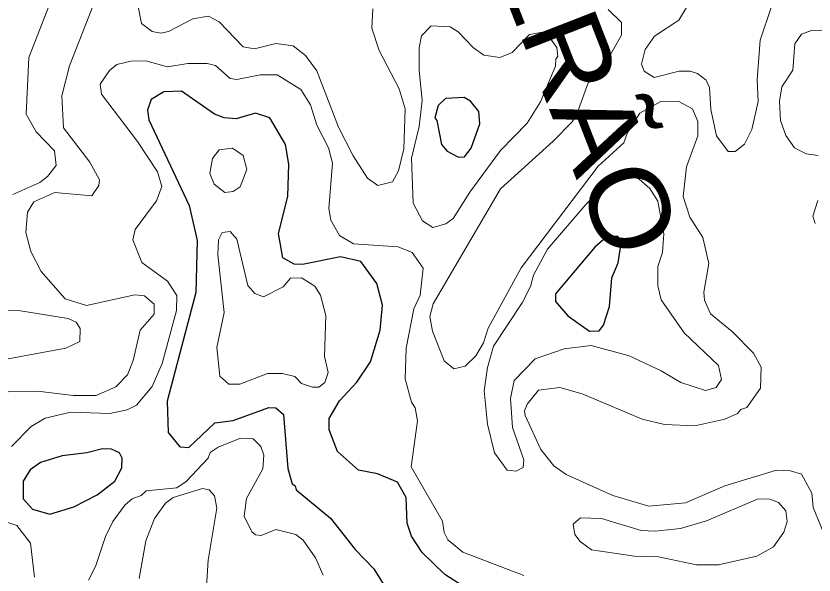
# Model space of a CAD drawing. Extents: x 763.2 to 816.8, y 7896.5 to 7952.7.
# Drawn here: x 792.004 to 794.442, y 7942.881 to 7944.589 of the extents above; entities that cross this region are included whole.
import ezdxf
from ezdxf.enums import TextEntityAlignment as Align

# ---------------------------------------------------------------- set-up
doc = ezdxf.new("R2010")
doc.units = 0
doc.header["$LTSCALE"] = 0.064
for name, color, linetype, lineweight in [('1', 7, 'Continuous', 25), ('2', 7, 'Continuous', 13), ('26', 7, 'Continuous', 25)]:
    doc.layers.add(name, color=color, linetype=linetype, lineweight=lineweight)

msp = doc.modelspace()

# ---------------------------------------------------------------- linework, layer by layer
at = {"layer": '1'}
msp.add_lwpolyline([(793.4759, 7942.7795), (793.3138, 7942.8832), (793.2446, 7942.9502), (793.2116, 7943.0004), (793.199, 7943.0396), (793.1954, 7943.1177), (793.169, 7943.1655), (793.1086, 7943.1901), (793.0505, 7943.2021), (792.9858, 7943.2586), (792.9609, 7943.3248), (792.9607, 7943.3592), (792.9917, 7943.4137), (793.0449, 7943.47), (793.0867, 7943.5328), (793.1166, 7943.6297), (793.1232, 7943.7052), (793.1065, 7943.7714), (793.0569, 7943.8393), (792.995, 7943.8536), (792.879, 7943.8295), (792.8533, 7943.8314), (792.8192, 7943.85), (792.8062, 7943.9248), (792.8339, 7944.0373), (792.8373, 7944.1366), (792.8272, 7944.1965), (792.7796, 7944.2777), (792.7355, 7944.2925), (792.677, 7944.275), (792.64, 7944.2774), (792.6107, 7944.2887), (792.5094, 7944.3589), (792.4551, 7944.357), (792.4168, 7944.3334), (792.4056, 7944.3009), (792.41, 7944.2721), (792.5333, 7944.01), (792.5578, 7943.9032), (792.5528, 7943.7448), (792.466, 7943.4128), (792.4693, 7943.3164), (792.504, 7943.2725), (792.5316, 7943.2709), (792.6113, 7943.3461), (792.6672, 7943.3531), (792.7766, 7943.3936), (792.7978, 7943.3919), (792.8209, 7943.3714), (792.8341, 7943.2065), (792.8473, 7943.1599), (792.8567, 7943.1536), (792.8596, 7943.1417), (792.9644, 7943.0546), (793.0401, 7942.9594), (793.0974, 7942.9001), (793.1405, 7942.8301)], dxfattribs=at)
for points in [[(793.3947, 7944.185), (793.4204, 7944.2598), (793.4173, 7944.2976), (793.3927, 7944.3286), (793.3728, 7944.3395), (793.3159, 7944.3368), (793.2937, 7944.3157), (793.283, 7944.2774), (793.2894, 7944.2697), (793.3041, 7944.1965), (793.3213, 7944.1757), (793.3556, 7944.1582), (793.3735, 7944.1588)], [(793.8238, 7943.789), (793.8433, 7943.835), (793.853, 7943.9015), (793.8416, 7943.9164), (793.8061, 7943.9122), (793.7721, 7943.8828), (793.6519, 7943.7398), (793.6515, 7943.7171), (793.6891, 7943.6728), (793.7561, 7943.6258), (793.7852, 7943.6275), (793.7989, 7943.6442), (793.8165, 7943.702)], [(792.1805, 7943.0895), (792.2523, 7943.126), (792.3059, 7943.1682), (792.3277, 7943.2083), (792.3278, 7943.2384), (792.3204, 7943.2542), (792.296, 7943.2655), (792.2679, 7943.2671), (792.2202, 7943.2543), (792.1454, 7943.2455), (792.0789, 7943.2248), (792.0471, 7943.203), (792.026, 7943.1676), (792.0256, 7943.114), (792.0541, 7943.0825), (792.1078, 7943.0668)]]:
    msp.add_lwpolyline(points, close=True, dxfattribs=at)
at = {"layer": '2'}
for points in [[(792.3442, 7943.4924), (792.3619, 7943.537), (792.3837, 7943.6297), (792.4262, 7943.6784), (792.4262, 7943.709), (792.3964, 7943.7338), (792.3673, 7943.7372), (792.2197, 7943.7046), (792.1547, 7943.7253), (792.0805, 7943.808), (792.0489, 7943.8698), (792.0341, 7943.9272), (792.0393, 7943.9901), (792.0586, 7944.0212), (792.1225, 7944.0495), (792.2353, 7944.0398), (792.2574, 7944.0716), (792.2588, 7944.0882), (792.2297, 7944.1426), (792.149, 7944.2469), (792.144, 7944.3452), (792.1673, 7944.4372), (792.2563, 7944.6639)], [(792.1101, 7944.6343), (792.0433, 7944.4618), (792.0352, 7944.2892), (792.0654, 7944.2347), (792.1221, 7944.1774), (792.1271, 7944.1319), (792.1006, 7944.0985), (792.0767, 7944.0805), (791.9947, 7944.0437)], [(794.3101, 7944.6144), (794.2773, 7944.5153), (794.2674, 7944.3937), (794.2704, 7944.3279), (794.2518, 7944.2422), (794.2296, 7944.1979), (794.2009, 7944.1747), (794.1791, 7944.1754), (794.1437, 7944.2232), (794.1261, 7944.3029), (794.1221, 7944.3706), (794.112, 7944.3933), (794.0859, 7944.4129), (794.0627, 7944.4209), (794.0299, 7944.4207), (793.9534, 7944.4014), (793.9228, 7944.4205), (793.9142, 7944.4417), (793.9256, 7944.487), (793.9546, 7944.5271), (794.0288, 7944.5761), (794.0671, 7944.6409)], [(792.3775, 7944.6179), (792.3874, 7944.5658), (792.4197, 7944.5411), (792.4462, 7944.5361), (792.4696, 7944.5413), (792.5445, 7944.5807), (792.5919, 7944.5885), (792.6245, 7944.5713), (792.6983, 7944.4949), (792.7329, 7944.4886), (792.7981, 7944.5047), (792.8508, 7944.4977), (792.8886, 7944.4681), (792.9224, 7944.4215), (792.9895, 7944.2492), (793.0334, 7944.1619), (793.0773, 7944.094), (793.1097, 7944.0715), (793.1536, 7944.0821), (793.1724, 7944.116), (793.189, 7944.1827), (793.1922, 7944.3052), (793.1742, 7944.3667), (793.1128, 7944.4831), (793.0905, 7944.5514), (793.094, 7944.6106)], [(793.8129, 7944.6085), (793.853, 7944.5692), (793.853, 7944.5304), (793.8025, 7944.4412), (793.7516, 7944.3851), (793.7171, 7944.2892), (793.7023, 7944.2655), (793.6448, 7944.2062), (793.4837, 7944.061), (793.2779, 7943.7093), (793.2681, 7943.6706), (793.2764, 7943.6264), (793.3121, 7943.5359), (793.3409, 7943.511), (793.3763, 7943.5189), (793.4084, 7943.5511), (793.4322, 7943.5911), (793.4466, 7943.6356), (793.5465, 7943.8199), (793.7823, 7944.1299), (793.8606, 7944.2018)], [(794.5295, 7944.5474), (794.4339, 7944.5443), (794.4036, 7944.5336), (794.3829, 7944.5038), (794.3771, 7944.4234), (794.3428, 7944.3723), (794.3362, 7944.3288), (794.3392, 7944.2696), (794.3553, 7944.2235), (794.3823, 7944.1861), (794.4177, 7944.1682), (794.4539, 7944.163)], [(791.9905, 7943.2738), (792.0505, 7943.3346), (792.0929, 7943.361), (792.1711, 7943.3787), (792.2908, 7943.3744), (792.3435, 7943.3858), (792.3725, 7943.3998), (792.4202, 7943.4572), (792.4507, 7943.5279), (792.4938, 7943.6897), (792.4953, 7943.7354), (792.4671, 7943.7786), (792.3879, 7943.8356), (792.3607, 7943.9049), (792.3676, 7943.9371), (792.4329, 7944.024), (792.4493, 7944.0677), (792.4366, 7944.1125), (792.3754, 7944.2056), (792.2656, 7944.3503), (792.2607, 7944.3808), (792.2901, 7944.4225), (792.3123, 7944.4407), (792.355, 7944.4505), (792.4002, 7944.4521), (792.4667, 7944.4341), (792.5284, 7944.4439), (792.5883, 7944.4437), (792.6132, 7944.4373), (792.6586, 7944.3982), (792.6789, 7944.3948), (792.7501, 7944.4095), (792.8017, 7944.4094), (792.8738, 7944.3644), (792.9038, 7944.3175), (792.923, 7944.255), (792.959, 7944.1859), (792.9704, 7944.1399), (792.9591, 7944.0011), (792.9657, 7943.9649), (792.9922, 7943.9183), (793.0344, 7943.8933), (793.1711, 7943.8836), (793.2137, 7943.8666), (793.248, 7943.8186), (793.2382, 7943.7365), (793.219, 7943.694), (793.1957, 7943.5745), (793.1924, 7943.4804), (793.2125, 7943.4089), (793.2235, 7943.3916), (793.23, 7943.3525)], [(793.8606, 7944.2018), (793.8713, 7944.2335), (793.9092, 7944.2925), (793.9739, 7944.3274), (794.0266, 7944.3285), (794.07, 7944.305)], [(794.07, 7944.305), (794.0863, 7944.2671), (794.0864, 7944.2229), (794.0516, 7944.1285), (794.0422, 7944.0381), (794.0621, 7943.9749), (794.1014, 7943.9125), (794.1207, 7943.8328), (794.1046, 7943.7455), (794.1073, 7943.7208), (794.1256, 7943.6788), (794.1928, 7943.6245), (794.2567, 7943.5587), (794.2803, 7943.5161), (794.278, 7943.4524), (794.2364, 7943.3929), (794.2182, 7943.387), (794.2079, 7943.3743), (794.1691, 7943.3578), (794.0773, 7943.3366), (793.9852, 7943.3411), (793.9162, 7943.3575), (793.7336, 7943.4345), (793.665, 7943.4545), (793.6001, 7943.446), (793.5658, 7943.4032), (793.5575, 7943.3832), (793.5591, 7943.3683), (793.6075, 7943.2645), (793.6464, 7943.2145), (793.684, 7943.1885), (793.8268, 7943.1247), (793.9371, 7943.0917), (794.0485, 7943.1017), (794.1687, 7943.1537), (794.3264, 7943.2013), (794.3698, 7943.1996), (794.4037, 7943.1892), (794.4345, 7943.1315), (794.4392, 7943.088), (794.4855, 7942.9737)], [(794.4536, 7944.025), (794.4381, 7943.9779), (794.4452, 7943.9553)], [(791.8803, 7943.6915), (792.0182, 7943.688), (792.1635, 7943.6648), (792.1877, 7943.6534), (792.1996, 7943.6346), (792.1993, 7943.5948), (792.1561, 7943.5743), (791.8634, 7943.5208)], [(791.9802, 7943.4413), (792.0708, 7943.443), (792.1786, 7943.43), (792.249, 7943.43), (792.3092, 7943.456), (792.3442, 7943.4924)], [(793.23, 7943.3525), (793.2106, 7943.2119), (793.3068, 7943.0459), (793.3117, 7943.0115), (793.3232, 7942.9884), (793.3689, 7942.9515)], [(792.9421, 7942.8805), (792.9193, 7942.9336), (792.8812, 7942.9883), (792.8589, 7943.0049), (792.7978, 7943.0203), (792.7525, 7943.0026), (792.7356, 7943.0045), (792.7245, 7943.0138), (792.7013, 7943.0612), (792.7082, 7943.1153), (792.7583, 7943.2056), (792.7615, 7943.2476), (792.7515, 7943.2737), (792.728, 7943.2976), (792.6896, 7943.2999), (792.6216, 7943.2724), (792.5972, 7943.2552), (792.5914, 7943.2383), (792.5233, 7943.1672), (792.495, 7943.1475), (792.4016, 7943.1386), (792.3866, 7943.1243), (792.3593, 7943.114), (792.3361, 7943.0945), (792.3, 7943.0453), (792.2771, 7942.9993), (792.2473, 7942.9074), (792.2251, 7942.8659)], [(792.5827, 7942.7981), (792.5909, 7942.9263), (792.617, 7943.0855), (792.6106, 7943.1235), (792.5944, 7943.1419), (792.5737, 7943.1455), (792.4838, 7943.1182), (792.4608, 7943.101), (792.4274, 7943.0539), (792.4003, 7942.9862), (792.3806, 7942.8706)], [(792.0601, 7942.8745), (792.0486, 7942.9789), (792.0069, 7943.0328), (791.9638, 7943.0468)], [(793.3689, 7942.9515), (793.5553, 7942.8802)]]:
    msp.add_lwpolyline(points, dxfattribs=at)
for points in [[(793.2452, 7943.9632), (793.2174, 7944.0177), (793.2121, 7944.1548), (793.235, 7944.2517), (793.2449, 7944.3306), (793.2351, 7944.4237), (793.2352, 7944.4916), (793.2421, 7944.528), (793.272, 7944.5588), (793.3303, 7944.5556), (793.3547, 7944.541), (793.4009, 7944.4916), (793.4326, 7944.4695), (793.4816, 7944.4621), (793.5199, 7944.4776), (793.5726, 7944.5326), (793.6119, 7944.5392), (793.629, 7944.5295), (793.6558, 7944.4925), (793.6589, 7944.465), (793.6527, 7944.4579), (793.6523, 7944.4357), (793.6061, 7944.3267), (793.565, 7944.2618), (793.4836, 7944.1776), (793.3904, 7944.0513), (793.3397, 7943.9703), (793.3172, 7943.9545), (793.2773, 7943.9427)], [(792.7089, 7944.1201), (792.6975, 7944.1628), (792.6652, 7944.1857), (792.6246, 7944.18), (792.6046, 7944.1536), (792.5961, 7944.1078), (792.6089, 7944.0757), (792.6414, 7944.0501), (792.6673, 7944.0524), (792.689, 7944.0673)], [(793.9743, 7943.5055), (793.8766, 7943.5512), (793.7604, 7943.5827), (793.6782, 7943.5727), (793.5902, 7943.5415), (793.526, 7943.4752), (793.5147, 7943.4208), (793.521, 7943.3321), (793.555, 7943.2329), (793.5534, 7943.2096), (793.5322, 7943.1989), (793.5042, 7943.2019), (793.4653, 7943.2548), (793.4438, 7943.3419), (793.4341, 7943.4445), (793.4439, 7943.5154), (793.4622, 7943.5809), (793.5505, 7943.7127), (793.5754, 7943.7626), (793.5845, 7943.7969), (793.6271, 7943.8765), (793.7441, 7944.0128), (793.8207, 7944.0862), (793.8437, 7944.0976), (793.8812, 7944.102), (793.9078, 7944.091), (793.9403, 7944.0623), (793.964, 7944.023), (793.9828, 7943.9236), (793.9783, 7943.8661), (793.9648, 7943.8236), (793.9648, 7943.7652), (793.9751, 7943.722), (794.0444, 7943.6208), (794.1502, 7943.5217), (794.1584, 7943.4789), (794.1429, 7943.454), (794.1104, 7943.4449), (794.0345, 7943.4691)], [(792.9505, 7943.6738), (792.9336, 7943.7365), (792.9166, 7943.7633), (792.876, 7943.7887), (792.8426, 7943.788), (792.8204, 7943.7617), (792.7598, 7943.7311), (792.7336, 7943.7415), (792.7125, 7943.7655), (792.679, 7943.907), (792.6585, 7943.9306), (792.634, 7943.9276), (792.6221, 7943.9056), (792.6205, 7943.8591), (792.6401, 7943.6831), (792.6171, 7943.5761), (792.6271, 7943.4886), (792.6542, 7943.4647), (792.6874, 7943.4646), (792.7717, 7943.4972), (792.8176, 7943.4973), (792.8557, 7943.4878), (792.8762, 7943.4667), (792.9097, 7943.4547), (792.9286, 7943.4547), (792.9474, 7943.4699), (792.9573, 7943.4999), (792.9459, 7943.5488)], [(794.0829, 7942.9127), (794.1495, 7942.9124), (794.2672, 7942.9386), (794.3175, 7942.9678), (794.3489, 7943.0119), (794.359, 7943.0448), (794.3556, 7943.0779), (794.3333, 7943.1033), (794.3065, 7943.1133), (794.2704, 7943.1142), (794.1134, 7943.0473), (794.0332, 7943.0239), (793.9564, 7943.0158), (793.9132, 7943.0179), (793.7924, 7943.0538), (793.7279, 7943.0564), (793.7055, 7943.0368), (793.7111, 7943.005), (793.727, 7942.984), (793.7619, 7942.9582), (793.8932, 7942.9386), (793.9667, 7942.937)]]:
    msp.add_lwpolyline(points, close=True, dxfattribs=at)

# ---------------------------------------------------------------- texts
at = {"layer": '26', "width": 1.1}
msp.add_text('SERRA DO TAPERÃO', height=0.24, rotation=291.275, dxfattribs=at).set_placement((793.1582, 7945.5211), align=Align.CENTER)

doc.saveas('drawing.dxf')
